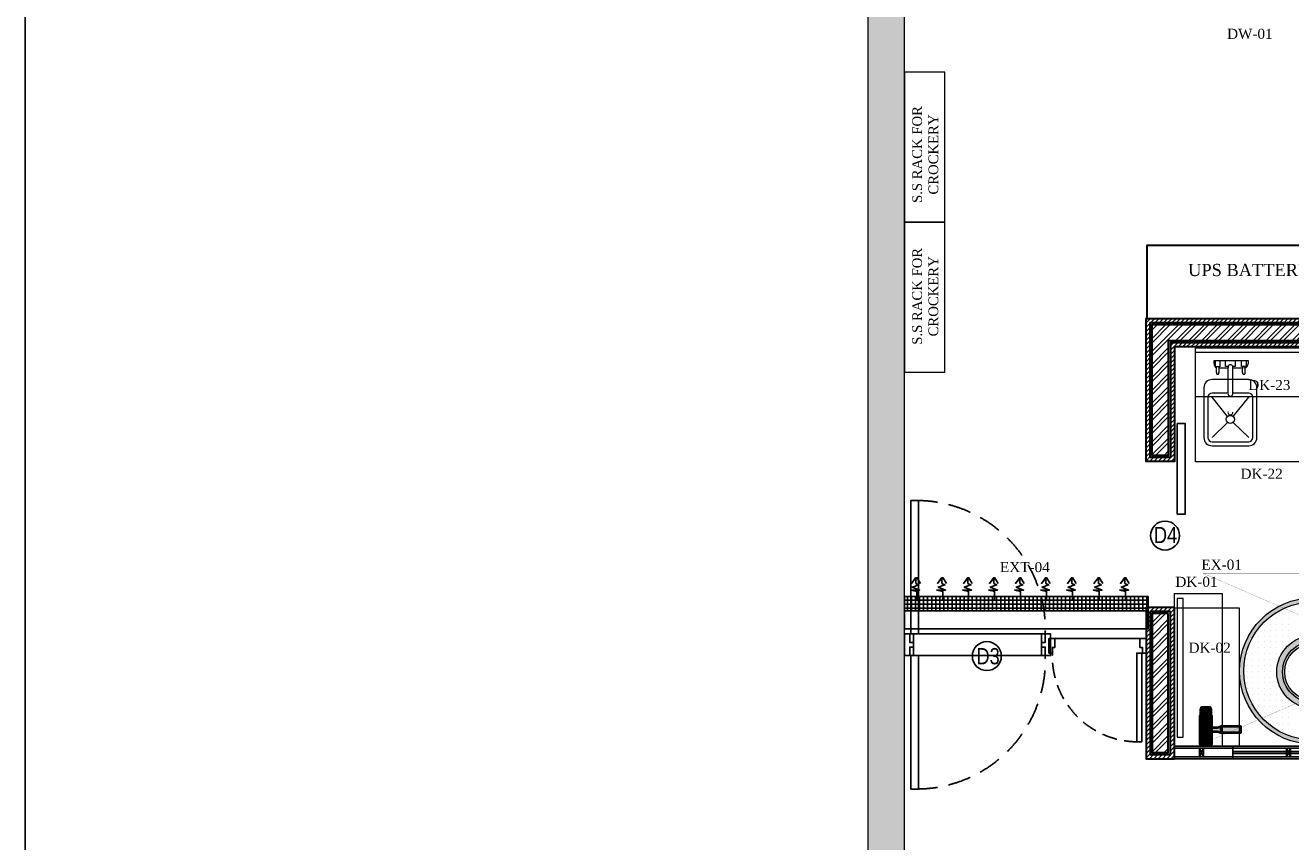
# Model space of a CAD drawing. Extents: x 3940905 to 4145695, y 925352 to 1109797.
# Tile 425 of 656: x 3999191 to 4006987, y 1094122 to 1099149. Entities that reach past the tile are written whole.
import ezdxf

# ---------------------------------------------------------------- set-up
doc = ezdxf.new("R2010")
doc.units = 0
doc.header["$LTSCALE"] = 750
doc.header["$MEASUREMENT"] = 0
doc.linetypes.add('DASHED', pattern=[0.75, 0.5, -0.25])
doc.linetypes.add('DASHED2', pattern=[0.375, 0.25, -0.125])
doc.layers.get('0').update_dxf_attribs({"linetype": 'CONTINUOUS', "lineweight": 0})
for name, color, linetype in [('AR-FURNITURE', 34, 'CONTINUOUS'), ('CKD-Hood', 1, 'CONTINUOUS'), ('DOOR', 44, 'CONTINUOUS'), ('EQUIPMENT', 6, 'CONTINUOUS'), ('GLASS', 5, 'CONTINUOUS'), ('PARTITION', 16, 'CONTINUOUS'), ('PDF_A - TEXT', 7, 'CONTINUOUS'), ('S-Hatch_8', 7, 'CONTINUOUS'), ('TEXT', 7, 'CONTINUOUS')]:
    doc.layers.add(name, color=color, linetype=linetype)
for name, color, linetype, lineweight in [('CIVIL WALLS', 7, 'CONTINUOUS', 30), ('CKD Dimensions', 7, 'CONTINUOUS', 0), ('CKD Equipments', 252, 'CONTINUOUS', 0), ('CKD-GAS', 1, 'CONTINUOUS', 40), ('FURN', 15, 'CONTINUOUS', 5), ('HATCH', 7, 'CONTINUOUS', 0), ('wall', 7, 'CONTINUOUS', 25)]:
    doc.layers.add(name, color=color, linetype=linetype, lineweight=lineweight)
doc.styles.add('ARA-30', font='arial.ttf', dxfattribs={"width": 0.8, "height": 150})
doc.styles.add('CKD_Dimension Text', font='BOOKOS.TTF')
doc.styles.add('TXT1', font='times.ttf')
pattern_1 = [(45, (28934.255, 54286.193), (-39.77475644, 39.77475644), []), (45, (28960.77, 54286.193), (-39.77475644, 39.77475644), [])]

# ---------------------------------------------------------------- blocks, each defined once
blk = doc.blocks.new('EDFDSCX')
blk.add_line((498130.4, -854141.4, 0), (498655.5, -854140.9, 0))
at = {"layer": 'DOOR', "elevation": 0}
for points in [[(498666.1, -853504), (498666.6, -854051.5), (498635.9, -854051.6), (498635.4, -853504)], [(498092.9, -854052.1), (498114.7, -854052.1), (498114.7, -854087.2), (498130.4, -854087.2), (498130.4, -854141.4), (498092.9, -854141.4)], [(498692.9, -854051.5), (498671, -854051.5), (498671.1, -854086.7), (498655.4, -854086.7), (498655.5, -854140.9), (498693, -854140.8)]]:
    blk.add_lwpolyline(points, close=True, dxfattribs=at)
at = {"layer": 'DOOR', "color": 8, "linetype": 'DASHED2', "ltscale": 0.5}
blk.add_arc((498643.6, -854033.2, 0), 529.3, 89.2264, 182.0402, dxfattribs=at)
blk = doc.blocks.new('G$C140E06CC')
at = {"layer": 'EQUIPMENT'}
h = blk.add_hatch(dxfattribs=at)
h.set_pattern_fill('NET', color=8, scale=200, angle=180, style=0)
h.set_pattern_definition([(180, (-3968324.673, -1023390.404), (-1e-14, -25), []), (270, (-3968324.673, -1023390.404), (25, -1e-14), [])])
h.paths.add_polyline_path([(0, 200), (1500.3, 200), (1500.3, 112.5), (0, 112.5)])
at = {"layer": 'EQUIPMENT', "color": 8}
for points in [[(75.3, 181.1), (75.3, 230.7), (39.1, 239.7), (93.3, 239.7), (48.1, 257.7), (88.8, 271.3), (70.7, 280.3), (70.7, 316.4), (43.6, 280.3), (75.3, 316.4), (97.8, 280.3)], [(235.3, 181.1), (235.3, 230.7), (199.1, 239.7), (253.3, 239.7), (208.1, 257.7), (248.8, 271.3), (230.7, 280.3), (230.7, 316.4), (203.6, 280.3), (235.3, 316.4), (257.8, 280.3)], [(395.3, 181.1), (395.3, 230.7), (359.1, 239.7), (413.3, 239.7), (368.1, 257.7), (408.8, 271.3), (390.7, 280.3), (390.7, 316.4), (363.6, 280.3), (395.3, 316.4), (417.8, 280.3)], [(555.3, 181.1), (555.3, 230.7), (519.1, 239.7), (573.3, 239.7), (528.1, 257.7), (568.8, 271.3), (550.7, 280.3), (550.7, 316.4), (523.6, 280.3), (555.3, 316.4), (577.8, 280.3)], [(715.3, 181.1), (715.3, 230.7), (679.1, 239.7), (733.3, 239.7), (688.1, 257.7), (728.8, 271.3), (710.7, 280.3), (710.7, 316.4), (683.6, 280.3), (715.3, 316.4), (737.8, 280.3)], [(875.3, 181.1), (875.3, 230.7), (839.1, 239.7), (893.3, 239.7), (848.1, 257.7), (888.8, 271.3), (870.7, 280.3), (870.7, 316.4), (843.6, 280.3), (875.3, 316.4), (897.8, 280.3)], [(1035.3, 181.1), (1035.3, 230.7), (999.1, 239.7), (1053.3, 239.7), (1008.1, 257.7), (1048.8, 271.3), (1030.7, 280.3), (1030.7, 316.4), (1003.6, 280.3), (1035.3, 316.4), (1057.8, 280.3)], [(1198.7, 181.1), (1198.7, 230.7), (1162.6, 239.7), (1216.8, 239.7), (1171.6, 257.7), (1212.3, 271.3), (1194.2, 280.3), (1194.2, 316.4), (1167.1, 280.3), (1198.7, 316.4), (1221.3, 280.3)], [(1362.2, 181.1), (1362.2, 230.7), (1326, 239.7), (1380.3, 239.7), (1335.1, 257.7), (1375.7, 271.3), (1357.7, 280.3), (1357.7, 316.4), (1330.6, 280.3), (1362.2, 316.4), (1384.8, 280.3)]]:
    blk.add_lwpolyline(points, dxfattribs=at)
at = {"layer": 'EQUIPMENT'}
for points in [[(0, 200), (1500.3, 200), (1500.3, 112.5), (0, 112.5)], [(0, 0), (0, 200), (1500.3, 200), (1500.3, 0)]]:
    blk.add_lwpolyline(points, close=True, dxfattribs=at)
blk = doc.blocks.new('G$C03FE16A0')
at = {"layer": 'CKD Equipments', "ltscale": 0.25}
blk.add_blockref('G$C140E06CC', (0, 0), dxfattribs=at)
blk = doc.blocks.new('fffffff')
at = {"layer": 'CKD-GAS'}
for color, points in [(1, [(62188, -25567), (62188, -25797), (62171, -25797), (62168, -25796), (62138, -25745), (62038, -25745), (61988, -25831), (61988, -25567)]), (1, [(61988, -25831), (61988, -26076), (62188, -26076), (62188, -25865), (62171, -25865), (62168, -25866), (62138, -25917), (62038, -25917)]), (40, [(62351, -25777), (62697, -25777), (62697, -25885), (62351, -25885)])]:
    blk.add_hatch(color=color, dxfattribs=at).paths.add_polyline_path(points)
at = {"layer": 'CKD-GAS', "true_color": 0xf2f2f2}
blk.add_hatch(color=7, dxfattribs=at).paths.add_polyline_path([(62038, -25745), (61988, -25831), (62038, -25917), (62138, -25917), (62188, -25831), (62138, -25745)])
at = {"layer": 'CKD-GAS', "true_color": 0xe3e3e3}
for points in [[(62282, -25865), (62351, -25885), (62351, -25777), (62282, -25797), (62168, -25797, 0.003284), (62167, -25796, -0.092405), (62129, -25777, 2.004689), (62129, -25885, -0.101103), (62171, -25865), (62188, -25865)], [(62007, -26076), (62169, -26076), (62169, -26212), (62007, -26212)]]:
    blk.add_hatch(color=254, dxfattribs=at).paths.add_polyline_path(points)
at = {"layer": 'CKD-GAS', "color": 0}
for points in [[(62188, -25797), (62188, -25567), (61988, -25567), (61988, -26076), (62188, -26076), (62188, -25865)], [(62188, -25567), (62188, -25797), (62171, -25797), (62168, -25796), (62138, -25745), (62038, -25745), (61988, -25831), (61988, -25567), (62188, -25567)], [(62168, -25796), (62138, -25745), (62038, -25745), (61988, -25831), (62038, -25917), (62138, -25917), (62168, -25866)], [(61988, -25831), (61988, -26076), (62188, -26076), (62188, -25865), (62171, -25865), (62168, -25866), (62138, -25917), (62038, -25917), (61988, -25831), (61988, -26076)], [(62171, -25797), (62282, -25797)], [(62282, -25797), (62351, -25777)], [(62171, -25865), (62282, -25865)], [(62282, -25865), (62351, -25885)]]:
    blk.add_lwpolyline(points, dxfattribs=at)
for points in [[(62038, -25745), (61988, -25831), (62038, -25917), (62138, -25917), (62188, -25831), (62138, -25745)], [(62351, -25777), (62697, -25777), (62697, -25885), (62351, -25885)], [(61995, -26089), (62180, -26089), (62180, -26098), (61995, -26098)], [(61995, -26111), (62180, -26111), (62180, -26120), (61995, -26120)], [(61995, -26133), (62180, -26133), (62180, -26141), (61995, -26141)], [(61995, -26157), (62180, -26157), (62180, -26166), (61995, -26166)], [(61995, -26179), (62180, -26179), (62180, -26187), (61995, -26187)], [(62007, -26076), (62169, -26076), (62169, -26212), (62007, -26212)]]:
    blk.add_lwpolyline(points, close=True, dxfattribs=at)
for centre, radius, start, end in [((62088, -25831), 86.4, 30, 330), ((62088, -25831), 67.6, 52.9373, 307.0627), ((62199, -25683), 117, 233.0047, 256.0482), ((62199, -25979), 117, 103.9518, 126.9953)]:
    blk.add_arc(centre, radius, start, end, dxfattribs=at)

msp = doc.modelspace()

# ---------------------------------------------------------------- hatches: boundary and pattern name
at = {"layer": 'CIVIL WALLS', "true_color": 0x136734}
h = msp.add_hatch(dxfattribs=at)
h.set_pattern_fill('AR-CONC', color=116, scale=3)
h.set_pattern_definition([(50, (28934.255, 54286.193), (21.51780548, -1.88256405), [2.25, -24.75]), (355, (28934.255, 54286.193), (-4.16254001, 22.56576401), [1.8, -19.8]), (100.45144446, (28936.048, 54286.036), (17.3552654, 20.68319973), [1.91220576, -21.03426336]), (46.1842, (28934.255, 54292.193), (32.01723992, -4.96557842), [3.375, -37.125]), (96.6356355, (28936.923, 54291.78), (28.03985837, 29.22355802), [2.86831026, -31.5514128]), (351.184164, (28934.255, 54292.193), (28.03985835, 29.223558), [2.7, -29.70000003]), (21, (28937.255, 54290.693), (17.90721156, -12.07856672), [2.25, -24.75]), (326, (28937.255, 54290.693), (7.29945996, 21.75450135), [1.8, -19.8]), (71.45144474, (28938.747, 54289.687), (25.2066713, 9.67593458), [1.9122057, -21.03426336]), (37.5, (28934.255, 54286.193), (0.36479566, 9.986815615), [0, -19.56, 0, -20.1, 0, -19.875]), (7.5, (28934.255, 54286.193), (7.892086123, 11.832351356), [0, -11.46, 0, -19.11, 0, -7.575]), (327.5, (28927.565, 54286.193), (16.014673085, -0.676646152), [0, -7.5, 0, -23.4, 0, -31.05]), (317.5, (28924.565, 54286.193), (17.49558508, 3.00314947), [0, -9.75, 0, -15.54, 0, -22.05])])
h.paths.add_polyline_path([(4009371.8, 1097319.3), (4009371.7, 1097207), (4006233.1, 1097207), (4006233.1, 1096501), (4006133.1, 1096501), (4006133.1, 1097307), (4008772.7, 1097307), (4008772.7, 1097319.5)])
h.paths.add_polyline_path([(4009371.7, 1097307), (4009371.7, 1097194.5), (4006245.6, 1097194.5), (4006245.6, 1096488.5), (4006120.6, 1096488.5), (4006120.6, 1097319.5), (4008892.8, 1097319.5), (4008892.7, 1097307)])
h.paths.add_polyline_path([(4006233.1, 1095527), (4006133.1, 1095527), (4006133.1, 1094670.8), (4006233.1, 1094670.8)], flags=16)
h.paths.add_polyline_path([(4006245.6, 1095539.5), (4006120.6, 1095539.5), (4006120.6, 1094658.3), (4006245.6, 1094658.3)])
at = {"layer": 'CKD Equipments', "ltscale": 0.25}
h = msp.add_hatch(color=42, dxfattribs=at)
h.dxf.hatch_style = 1
edge = h.paths.add_edge_path()
edge.add_arc((4007122.3, 1095173.2), 450, 0, 360)
edge = h.paths.add_edge_path(flags=16)
edge.add_arc((4007122.3, 1095173.2), 425, 0, 360)
at = {"layer": 'CKD Equipments', "true_color": 0xff0000}
h = msp.add_hatch(color=1, dxfattribs=at)
edge = h.paths.add_edge_path()
edge.add_arc((4007125.3, 1095167.5), 188.6, -270, 90, ccw=False)
edge = h.paths.add_edge_path()
edge.add_arc((4007125.3, 1095167.5), 175, -270, 90, ccw=False)
edge = h.paths.add_edge_path()
edge.add_arc((4007125.3, 1095167.5), 224, -270, 90, ccw=False)
edge = h.paths.add_edge_path()
edge.add_arc((4007125.3, 1095167.5), 175, -270, 90, ccw=False)
at = {"layer": 'CKD Equipments', "true_color": 0x636466}
h = msp.add_hatch(color=251, dxfattribs=at)
edge = h.paths.add_edge_path(flags=16)
edge.add_arc((4007125.3, 1095167.5), 175, -270, 90, ccw=False)
edge = h.paths.add_edge_path()
edge.add_arc((4007125.3, 1095167.5), 188.6, -270, 90, ccw=False)
at = {"layer": 'GLASS'}
h = msp.add_hatch(color=5, dxfattribs=at)
h.dxf.hatch_style = 1
h.paths.add_polyline_path([(4008772.7, 1094666.3), (4008772.7, 1094678.3), (4006630.2, 1094678.3), (4006630.2, 1094666.3)])
h.paths.add_polyline_path([(4008892.7, 1094678.3), (4008892.7, 1094666.3), (4008938.8, 1094666.3), (4008938.8, 1095108), (4009749.7, 1095108), (4009749.7, 1094666.3), (4011580.8, 1094666.3), (4011581.1, 1095146.5), (4012371.7, 1095146.5), (4012371.7, 1095158.5), (4011569.1, 1095158.5), (4011568.8, 1094678.3), (4009761.7, 1094678.3), (4009761.7, 1095120), (4008926.8, 1095120), (4008926.8, 1094678.3)])
at = {"layer": 'HATCH'}
h = msp.add_hatch(color=8, dxfattribs=at)
h.dxf.hatch_style = 1
h.paths.add_polyline_path([(4016977.7, 1102308.4), (4004382.7, 1102308.4), (4004382.7, 1088263.4), (4004252.7, 1088263.4), (4004252.7, 1074300.4), (4004415.7, 1074300.4), (4004415.7, 1067776.4), (4004872.7, 1067776.4), (4004872.7, 1072350.4), (4004872.7, 1074463.4), (4004482.7, 1074463.4), (4004482.7, 1088033.5), (4004607.7, 1088033.4), (4004607.7, 1102078.4), (4016977.7, 1102078.4)])
at = {"layer": 'S-Hatch_8'}
h = msp.add_hatch(dxfattribs=at)
h.set_pattern_fill('ANSI31', color=6, scale=150)
h.set_pattern_definition([(45, (28934.255, 54286.193), (-13.25825215, 13.25825215), [])])
h.paths.add_polyline_path([(4006245.6, 1095539.5), (4006120.6, 1095539.5), (4006120.6, 1094658.3), (4006245.6, 1094658.3)], flags=16)
h.paths.add_polyline_path([(4006270.6, 1095564.5), (4006095.6, 1095564.5), (4006095.6, 1094633.3), (4006270.6, 1094633.3)])
h.paths.add_polyline_path([(4009371.7, 1097319.5), (4009371.7, 1097194.5), (4006245.6, 1097194.5), (4006245.6, 1096488.5), (4006120.6, 1096488.5), (4006120.6, 1097319.5)], flags=16)
h.paths.add_polyline_path([(4012671.6, 1096589), (4014322.9, 1096589), (4014322.9, 1096464), (4012671.6, 1096464)], flags=17)
h.paths.add_polyline_path([(4012671.6, 1096614), (4014347.9, 1096614), (4014347.9, 1096439), (4012671.6, 1096439)])
h.paths.add_polyline_path([(4014197.9, 1095258.7), (4014197.9, 1095689), (4014322.9, 1095689), (4014322.9, 1095258.7), (4015347.9, 1095258.7), (4015347.9, 1095133.6), (4012971.7, 1095133.6), (4012971.7, 1095258.7)], flags=16)
h.paths.add_polyline_path([(4014172.9, 1095283.6), (4014172.9, 1095689), (4014347.9, 1095689), (4014347.9, 1095283.6), (4015372.9, 1095283.6), (4015372.9, 1095108.6), (4012971.7, 1095108.6), (4012971.7, 1095283.6)])
h.paths.add_polyline_path([(4018162.6, 1095744.1), (4018161, 1098019.7), (4018050.1, 1098019.4), (4018050.1, 1096994.4), (4016722.9, 1096994.4), (4016722.9, 1098078.4), (4016597.9, 1098078.4), (4016597.9, 1094831.4), (4016722.9, 1094831.4), (4016722.9, 1096869.4), (4018050.1, 1096869.4), (4018050.1, 1095868.9), (4017522.9, 1095868.9), (4017522.9, 1095743.9)], flags=17)
h.paths.add_polyline_path([(4018161, 1098044.4), (4018025.1, 1098044.4), (4018025.1, 1097019.4), (4016747.9, 1097019.4), (4016747.9, 1098103.4), (4016572.9, 1098103.4), (4016572.9, 1094806.4), (4016747.9, 1094806.4), (4016747.9, 1096844.4), (4018025.1, 1096844.4), (4018025.1, 1095893.9), (4017497.9, 1095893.9), (4017497.9, 1095718.9), (4018162.6, 1095719.4)])
h.paths.add_polyline_path([(4016722.9, 1099092.3), (4017089.5, 1099092.3), (4017089.5, 1099217.3), (4016599.4, 1099217.3), (4016599.4, 1098878.4), (4016722.9, 1098878.4)], flags=16)
h.paths.add_polyline_path([(4016747.9, 1099067.3), (4017089.5, 1099067.3), (4017089.5, 1099242.3), (4016572.9, 1099242.3), (4016572.9, 1098853.4), (4016747.9, 1098853.4)])
h.paths.add_polyline_path([(4014717.4, 1099092.3), (4014717.4, 1102053.4), (4014842.4, 1102053.4), (4014842.4, 1099217.3), (4015647, 1099217.3), (4015647, 1099092.3)], flags=16)
h.paths.add_polyline_path([(4014692.4, 1099067.3), (4014692.4, 1102078.4), (4014867.4, 1102078.4), (4014867.4, 1099242.3), (4015672, 1099242.3), (4015672, 1099067.3)])
h.paths.add_polyline_path([(4008892.7, 1097344.5), (4008892.7, 1097319.5), (4008772.7, 1097319.5), (4008772.7, 1097344.5), (4006095.6, 1097344.5), (4006095.6, 1096463.5), (4006270.6, 1096463.5), (4006270.6, 1097169.5), (4009371.7, 1097168.9), (4009371.7, 1097344.5)])
at = {"layer": 'S-Hatch_8', "true_color": 0x636466}
h = msp.add_hatch(dxfattribs=at)
h.set_pattern_fill('ANSI32', color=251, scale=150)
h.set_pattern_definition(pattern_1)
h.paths.add_polyline_path([(4009371.7, 1097306.9), (4009371.7, 1097207), (4006233.1, 1097207), (4006233.1, 1096501), (4006133.1, 1096501), (4006133.1, 1097307), (4008772.7, 1097307), (4008772.7, 1097259), (4008892.7, 1097259), (4008892.7, 1097306.9)])
h = msp.add_hatch(dxfattribs=at)
h.set_pattern_fill('ANSI32', color=251, scale=150)
h.set_pattern_definition(pattern_1)
h.paths.add_polyline_path([(4006233.1, 1095527), (4006133.1, 1095527), (4006133.1, 1094670.8), (4006233.1, 1094670.8)])

# ---------------------------------------------------------------- linework, layer by layer
at = {"layer": 'AR-FURNITURE'}
msp.add_lwpolyline([(3999191.1, 1104321.5), (4021777.6, 1104321.5), (4021777.6, 1065349.8), (3999191.1, 1065349.8)], close=True, dxfattribs=at)
at = {"layer": 'CIVIL WALLS', "color": 6}
msp.add_lwpolyline([(4008892.7, 1097344.5), (4009042.7, 1097344.5), (4009371.7, 1097344.5), (4009371.7, 1097168.9), (4006270.6, 1097169.5), (4006270.6, 1096463.5), (4006095.6, 1096463.5), (4006095.6, 1097344.5), (4008772.7, 1097344.5)], dxfattribs=at)
at = {"layer": 'CIVIL WALLS', "color": 116, "true_color": 0x136734}
msp.add_lwpolyline([(4008892.7, 1097319.5), (4009042.7, 1097319.5), (4009371.7, 1097319.5), (4009371.7, 1097194.5), (4006245.6, 1097194.5), (4006245.6, 1096488.5), (4006120.6, 1096488.5), (4006120.6, 1097319.5), (4008772.7, 1097319.5)], dxfattribs=at)
at = {"layer": 'CIVIL WALLS'}
for points in [[(4009371.7, 1097306.9), (4009371.7, 1097207), (4006233.1, 1097207), (4006233.1, 1096501), (4006133.1, 1096501), (4006133.1, 1097307), (4008772.7, 1097307), (4008772.7, 1097259), (4008892.7, 1097259), (4008892.7, 1097306.9)], [(4006233.1, 1095527), (4006133.1, 1095527), (4006133.1, 1094670.8), (4006233.1, 1094670.8)]]:
    msp.add_lwpolyline(points, close=True, dxfattribs=at)
at = {"layer": 'CIVIL WALLS', "color": 6}
msp.add_lwpolyline([(4006270.6, 1095564.5), (4006095.6, 1095564.5), (4006095.6, 1094633.3), (4006270.6, 1094633.3)], close=True, dxfattribs=at)
at = {"layer": 'CIVIL WALLS', "color": 116, "true_color": 0x136734}
msp.add_lwpolyline([(4006245.6, 1095539.5), (4006120.6, 1095539.5), (4006120.6, 1094658.3), (4006245.6, 1094658.3)], close=True, dxfattribs=at)
at = {"layer": 'CKD Equipments', "color": 52}
for p, q in [((4004607.5, 1098860.2), (4004607.5, 1097937)), ((4004855.5, 1098860.2), (4004607.5, 1098860.2)), ((4004855.5, 1097937), (4004855.5, 1098860.2)), ((4004607.5, 1097937), (4004855.5, 1097937)), ((4004607.5, 1097937), (4004607.5, 1097013.9)), ((4004855.5, 1097937), (4004607.5, 1097937)), ((4004855.5, 1097013.9), (4004855.5, 1097937)), ((4004607.5, 1097013.9), (4004855.5, 1097013.9))]:
    msp.add_line(p, q, dxfattribs=at)
at = {"layer": 'CKD Equipments', "lineweight": 5}
for p, q in [((4006400.5, 1096462.2), (4006400.5, 1097162.2)), ((4006400.5, 1097137.2), (4007172.5, 1097137.2)), ((4007172.5, 1096462.2), (4006400.5, 1096462.2))]:
    msp.add_line(p, q, dxfattribs=at)
at = {"layer": 'CKD Equipments', "ltscale": 2}
msp.add_line((4007172.5, 1097162.2), (4006400.5, 1097162.2), dxfattribs=at)
at = {"layer": 'CKD Equipments', "color": 6}
for p, q in [((4006514.7, 1097064, 205), (4006514.7, 1097085.3, 205)), ((4006514.7, 1097085.3, 205), (4006724.4, 1097085.3, 205)), ((4006514.7, 1097064, 205), (4006514.7, 1097085.3, 205)), ((4006514.7, 1097085.3, 205), (4006724.4, 1097085.3, 205)), ((4006514.7, 1097064, 205), (4006514.7, 1097085.3, 205)), ((4006514.7, 1097085.3, 205), (4006724.4, 1097085.3, 205)), ((4006514.7, 1097064, 205), (4006514.7, 1097085.3, 205)), ((4006514.7, 1097085.3, 205), (4006724.4, 1097085.3, 205)), ((4006524.1, 1097046.8, 205), (4006524.1, 1097084.5, 205)), ((4006524.1, 1097084.5, 205), (4006550.9, 1097084.5, 205)), ((4006524.1, 1097046.8, 205), (4006524.1, 1097084.5, 205)), ((4006524.1, 1097084.5, 205), (4006550.9, 1097084.5, 205)), ((4006524.1, 1097046.8, 205), (4006524.1, 1097084.5, 205)), ((4006524.1, 1097084.5, 205), (4006550.9, 1097084.5, 205)), ((4006524.1, 1097046.8, 205), (4006524.1, 1097084.5, 205)), ((4006524.1, 1097084.5, 205), (4006550.9, 1097084.5, 205)), ((4006550.9, 1097046.8, 205), (4006524.1, 1097046.8, 205)), ((4006550.9, 1097046.8, 205), (4006524.1, 1097046.8, 205)), ((4006550.9, 1097046.8, 205), (4006524.1, 1097046.8, 205)), ((4006550.9, 1097046.8, 205), (4006524.1, 1097046.8, 205)), ((4006529.3, 1097010.7, 205), (4006529.3, 1097046.8, 205)), ((4006529.3, 1097010.7, 205), (4006529.3, 1097046.8, 205)), ((4006529.3, 1097010.7, 205), (4006529.3, 1097046.8, 205)), ((4006529.3, 1097010.7, 205), (4006529.3, 1097046.8, 205)), ((4006544.8, 1097046.8, 205), (4006544.8, 1097010.7, 205)), ((4006544.8, 1097046.8, 205), (4006544.8, 1097010.7, 205)), ((4006544.8, 1097046.8, 205), (4006544.8, 1097010.7, 205)), ((4006544.8, 1097046.8, 205), (4006544.8, 1097010.7, 205)), ((4006600.7, 1097039, 205), (4006544.8, 1097039, 205)), ((4006600.7, 1097039, 205), (4006544.8, 1097039, 205)), ((4006600.7, 1097039, 205), (4006544.8, 1097039, 205)), ((4006600.7, 1097039, 205), (4006544.8, 1097039, 205)), ((4006550.9, 1097084.5, 205), (4006550.9, 1097046.8, 205)), ((4006550.9, 1097084.5, 205), (4006550.9, 1097046.8, 205)), ((4006550.9, 1097084.5, 205), (4006550.9, 1097046.8, 205)), ((4006550.9, 1097084.5, 205), (4006550.9, 1097046.8, 205)), ((4006584.5, 1097049.2, 205), (4006584.5, 1097085.3, 205)), ((4006584.5, 1097085.3, 205), (4006645.1, 1097085.3, 205)), ((4006584.5, 1097049.2, 205), (4006584.5, 1097085.3, 205)), ((4006584.5, 1097085.3, 205), (4006645.1, 1097085.3, 205)), ((4006584.5, 1097049.2, 205), (4006584.5, 1097085.3, 205)), ((4006584.5, 1097085.3, 205), (4006645.1, 1097085.3, 205)), ((4006584.5, 1097049.2, 205), (4006584.5, 1097085.3, 205)), ((4006584.5, 1097085.3, 205), (4006645.1, 1097085.3, 205)), ((4006601.6, 1097049.2, 205), (4006584.5, 1097049.2, 205)), ((4006601.6, 1097049.2, 205), (4006584.5, 1097049.2, 205)), ((4006601.6, 1097049.2, 205), (4006584.5, 1097049.2, 205)), ((4006601.6, 1097049.2, 205), (4006584.5, 1097049.2, 205)), ((4006600.7, 1097042.4, 205), (4006600.7, 1096884.1, 205)), ((4006600.7, 1097042.4, 205), (4006600.7, 1096884.1, 205)), ((4006600.7, 1097042.4, 205), (4006600.7, 1096884.1, 205)), ((4006600.7, 1097042.4, 205), (4006600.7, 1096884.1, 205)), ((4006645.1, 1097049.2, 205), (4006629.7, 1097049.2, 205)), ((4006645.1, 1097049.2, 205), (4006629.7, 1097049.2, 205)), ((4006645.1, 1097049.2, 205), (4006629.7, 1097049.2, 205)), ((4006645.1, 1097049.2, 205), (4006629.7, 1097049.2, 205)), ((4006630.3, 1096882.7, 205), (4006630.3, 1097042, 205)), ((4006630.3, 1096882.7, 205), (4006630.3, 1097042, 205)), ((4006630.3, 1096882.7, 205), (4006630.3, 1097042, 205)), ((4006630.3, 1096882.7, 205), (4006630.3, 1097042, 205)), ((4006690.3, 1097039, 205), (4006630.3, 1097039, 205)), ((4006690.3, 1097039, 205), (4006630.3, 1097039, 205)), ((4006690.3, 1097039, 205), (4006630.3, 1097039, 205)), ((4006690.3, 1097039, 205), (4006630.3, 1097039, 205)), ((4006645.1, 1097085.3, 205), (4006645.1, 1097049.2, 205)), ((4006645.1, 1097085.3, 205), (4006645.1, 1097049.2, 205)), ((4006645.1, 1097085.3, 205), (4006645.1, 1097049.2, 205)), ((4006645.1, 1097085.3, 205), (4006645.1, 1097049.2, 205)), ((4006683.5, 1097049.2, 205), (4006683.5, 1097084.5, 205)), ((4006683.5, 1097084.5, 205), (4006711.8, 1097084.5, 205)), ((4006683.5, 1097049.2, 205), (4006683.5, 1097084.5, 205)), ((4006683.5, 1097084.5, 205), (4006711.8, 1097084.5, 205)), ((4006683.5, 1097049.2, 205), (4006683.5, 1097084.5, 205)), ((4006683.5, 1097084.5, 205), (4006711.8, 1097084.5, 205)), ((4006683.5, 1097049.2, 205), (4006683.5, 1097084.5, 205)), ((4006683.5, 1097084.5, 205), (4006711.8, 1097084.5, 205)), ((4006711.8, 1097049.2, 205), (4006683.5, 1097049.2, 205)), ((4006711.8, 1097049.2, 205), (4006683.5, 1097049.2, 205)), ((4006711.8, 1097049.2, 205), (4006683.5, 1097049.2, 205)), ((4006711.8, 1097049.2, 205), (4006683.5, 1097049.2, 205)), ((4006690.3, 1097010.7, 205), (4006690.3, 1097049.2, 205)), ((4006690.3, 1097010.7, 205), (4006690.3, 1097049.2, 205)), ((4006690.3, 1097010.7, 205), (4006690.3, 1097049.2, 205)), ((4006690.3, 1097010.7, 205), (4006690.3, 1097049.2, 205)), ((4006705.8, 1097039.8, 205), (4006690.3, 1097039, 205)), ((4006705.8, 1097010.7, 205), (4006705.8, 1097049.2, 205)), ((4006711.8, 1097084.5, 205), (4006711.8, 1097049.2, 205)), ((4006711.8, 1097084.5, 205), (4006711.8, 1097049.2, 205)), ((4006711.8, 1097084.5, 205), (4006711.8, 1097049.2, 205)), ((4006711.8, 1097084.5, 205), (4006711.8, 1097049.2, 205)), ((4006724.4, 1097085.3, 205), (4006724.4, 1097064, 205)), ((4006724.4, 1097085.3, 205), (4006724.4, 1097064, 205)), ((4006724.4, 1097085.3, 205), (4006724.4, 1097064, 205)), ((4006724.4, 1097085.3, 205), (4006724.4, 1097064, 205))]:
    msp.add_line(p, q, dxfattribs=at)
at = {"layer": 'CKD Equipments', "color": 4}
for p, q in [((4006728.4, 1096968, 205), (4006502.4, 1096968, 205)), ((4006728.4, 1096968, 205), (4006502.4, 1096968, 205)), ((4006728.4, 1096968, 205), (4006502.4, 1096968, 205)), ((4006728.4, 1096968, 205), (4006502.4, 1096968, 205)), ((4006452.4, 1096918, 205), (4006452.4, 1096610.4, 205)), ((4006452.4, 1096918, 205), (4006452.4, 1096610.4, 205)), ((4006452.4, 1096918, 205), (4006452.4, 1096610.4, 205)), ((4006452.4, 1096918, 205), (4006452.4, 1096610.4, 205)), ((4006600.7, 1096885, 205), (4006502.4, 1096885, 205)), ((4006600.7, 1096885, 205), (4006502.4, 1096885, 205)), ((4006600.7, 1096885, 205), (4006502.4, 1096885, 205)), ((4006600.7, 1096885, 205), (4006502.4, 1096885, 205)), ((4006728.4, 1096885, 205), (4006630.3, 1096885, 205)), ((4006728.4, 1096885, 205), (4006630.3, 1096885, 205)), ((4006728.4, 1096885, 205), (4006630.3, 1096885, 205)), ((4006728.4, 1096885, 205), (4006630.3, 1096885, 205)), ((4006778.4, 1096610.4, 205), (4006778.4, 1096918, 205)), ((4006778.4, 1096610.4, 205), (4006778.4, 1096918, 205)), ((4006778.4, 1096610.4, 205), (4006778.4, 1096918, 205)), ((4006778.4, 1096610.4, 205), (4006778.4, 1096918, 205)), ((4006477.4, 1096860, 205), (4006477.4, 1096610.4, 205)), ((4006477.4, 1096860, 205), (4006477.4, 1096610.4, 205)), ((4006477.4, 1096860, 205), (4006477.4, 1096610.4, 205)), ((4006477.4, 1096860, 205), (4006477.4, 1096610.4, 205)), ((4006598.6, 1096741.2, 205), (4006502.4, 1096860, 205)), ((4006598.6, 1096741.2, 205), (4006502.4, 1096860, 205)), ((4006598.6, 1096741.2, 205), (4006502.4, 1096860, 205)), ((4006598.6, 1096741.2, 205), (4006502.4, 1096860, 205)), ((4006632.2, 1096741.2, 205), (4006728.4, 1096860, 205)), ((4006632.2, 1096741.2, 205), (4006728.4, 1096860, 205)), ((4006632.2, 1096741.2, 205), (4006728.4, 1096860, 205)), ((4006632.2, 1096741.2, 205), (4006728.4, 1096860, 205)), ((4006753.4, 1096610.4, 205), (4006753.4, 1096860, 205)), ((4006753.4, 1096610.4, 205), (4006753.4, 1096860, 205)), ((4006753.4, 1096610.4, 205), (4006753.4, 1096860, 205)), ((4006753.4, 1096610.4, 205), (4006753.4, 1096860, 205)), ((4006502.4, 1096610.4, 205), (4006598.6, 1096704.2, 205)), ((4006502.4, 1096610.4, 205), (4006598.6, 1096704.2, 205)), ((4006502.4, 1096610.4, 205), (4006598.6, 1096704.2, 205)), ((4006502.4, 1096610.4, 205), (4006598.6, 1096704.2, 205)), ((4006728.4, 1096610.4, 205), (4006632.2, 1096704.2, 205)), ((4006728.4, 1096610.4, 205), (4006632.2, 1096704.2, 205)), ((4006728.4, 1096610.4, 205), (4006632.2, 1096704.2, 205)), ((4006728.4, 1096610.4, 205), (4006632.2, 1096704.2, 205)), ((4006502.4, 1096585.4, 205), (4006728.4, 1096585.4, 205)), ((4006502.4, 1096585.4, 205), (4006728.4, 1096585.4, 205)), ((4006502.4, 1096585.4, 205), (4006728.4, 1096585.4, 205)), ((4006502.4, 1096585.4, 205), (4006728.4, 1096585.4, 205)), ((4006502.4, 1096560.4, 205), (4006728.4, 1096560.4, 205)), ((4006502.4, 1096560.4, 205), (4006728.4, 1096560.4, 205)), ((4006502.4, 1096560.4, 205), (4006728.4, 1096560.4, 205)), ((4006502.4, 1096560.4, 205), (4006728.4, 1096560.4, 205))]:
    msp.add_line(p, q, dxfattribs=at)
at = {"layer": 'CKD Equipments'}
for p, q in [((4007172.7, 1096862.2, -4.3), (4006400.8, 1096862.2, -127)), ((4006270.6, 1095561.2), (4006270.6, 1094711.2)), ((4006670.6, 1095561.2), (4006270.6, 1095561.2)), ((4006670.6, 1094711.2), (4006670.6, 1095561.2)), ((4006270.6, 1094711.2), (4006670.6, 1094711.2))]:
    msp.add_line(p, q, dxfattribs=at)
at = {"layer": 'CKD Equipments', "color": 74}
for p, q in [((4006272.1, 1094711.2), (4006272.1, 1095650.5)), ((4006272.1, 1095650.5), (4006564.6, 1095650.5)), ((4006564.6, 1095650.5), (4006564.6, 1094711.2)), ((4006286.8, 1095620), (4006286.8, 1094766.7)), ((4006324, 1095620), (4006286.8, 1095620)), ((4006324, 1094766.7), (4006324, 1095620)), ((4006286.8, 1094766.7), (4006324, 1094766.7)), ((4006564.6, 1094711.2), (4006272.1, 1094711.2))]:
    msp.add_line(p, q, dxfattribs=at)
at = {"layer": 'CKD Equipments', "color": 7, "linetype": 'Continuous'}
for p, q in [((4006970.7, 1095568.3), (4006970.7, 1095568.3)), ((4006862.7, 1095496.3), (4006862.7, 1095496.3)), ((4006898.7, 1095532.3), (4006898.7, 1095532.3)), ((4006898.7, 1095496.3), (4006898.7, 1095496.3)), ((4006934.7, 1095532.3), (4006934.7, 1095532.3)), ((4006934.7, 1095496.3), (4006934.7, 1095496.3)), ((4006970.7, 1095532.3), (4006970.7, 1095532.3)), ((4006970.7, 1095496.3), (4006970.7, 1095496.3)), ((4006790.7, 1095424.3), (4006790.7, 1095424.3)), ((4006790.7, 1095388.3), (4006790.7, 1095388.3)), ((4006826.7, 1095460.3), (4006826.7, 1095460.3)), ((4006826.7, 1095424.3), (4006826.7, 1095424.3)), ((4006826.7, 1095388.3), (4006826.7, 1095388.3)), ((4006862.7, 1095460.3), (4006862.7, 1095460.3)), ((4006862.7, 1095424.3), (4006862.7, 1095424.3)), ((4006862.7, 1095388.3), (4006862.7, 1095388.3)), ((4006898.7, 1095460.3), (4006898.7, 1095460.3)), ((4006898.7, 1095424.3), (4006898.7, 1095424.3)), ((4006898.7, 1095388.3), (4006898.7, 1095388.3)), ((4006934.7, 1095460.3), (4006934.7, 1095460.3)), ((4006934.7, 1095424.3), (4006934.7, 1095424.3)), ((4006934.7, 1095388.3), (4006934.7, 1095388.3)), ((4006970.7, 1095460.3), (4006970.7, 1095460.3)), ((4006970.7, 1095424.3), (4006970.7, 1095424.3)), ((4006970.7, 1095388.3), (4006970.7, 1095388.3)), ((4006754.7, 1095352.3), (4006754.7, 1095352.3)), ((4006754.7, 1095316.3), (4006754.7, 1095316.3)), ((4006790.7, 1095352.3), (4006790.7, 1095352.3)), ((4006790.7, 1095316.3), (4006790.7, 1095316.3)), ((4006826.7, 1095352.3), (4006826.7, 1095352.3)), ((4006826.7, 1095316.3), (4006826.7, 1095316.3)), ((4006862.7, 1095352.3), (4006862.7, 1095352.3)), ((4006862.7, 1095316.3), (4006862.7, 1095316.3)), ((4006898.7, 1095352.3), (4006898.7, 1095352.3)), ((4006898.7, 1095316.3), (4006898.7, 1095316.3)), ((4006934.7, 1095352.3), (4006934.7, 1095352.3)), ((4006934.7, 1095316.3), (4006934.7, 1095316.3)), ((4006970.7, 1095352.3), (4006970.7, 1095352.3)), ((4006970.7, 1095316.3), (4006970.7, 1095316.3)), ((4006718.7, 1095280.3), (4006718.7, 1095280.3)), ((4006718.7, 1095244.3), (4006718.7, 1095244.3)), ((4006754.7, 1095280.3), (4006754.7, 1095280.3)), ((4006754.7, 1095244.3), (4006754.7, 1095244.3)), ((4006790.7, 1095280.3), (4006790.7, 1095280.3)), ((4006790.7, 1095244.3), (4006790.7, 1095244.3)), ((4006826.7, 1095280.3), (4006826.7, 1095280.3)), ((4006826.7, 1095244.3), (4006826.7, 1095244.3)), ((4006862.7, 1095280.3), (4006862.7, 1095280.3)), ((4006862.7, 1095244.3), (4006862.7, 1095244.3)), ((4006898.7, 1095280.3), (4006898.7, 1095280.3)), ((4006898.7, 1095244.3), (4006898.7, 1095244.3)), ((4006934.7, 1095280.3), (4006934.7, 1095280.3)), ((4006934.7, 1095244.3), (4006934.7, 1095244.3)), ((4006970.7, 1095280.3), (4006970.7, 1095280.3)), ((4006970.7, 1095244.3), (4006970.7, 1095244.3)), ((4006718.7, 1095208.3), (4006718.7, 1095208.3)), ((4006718.7, 1095172.3), (4006718.7, 1095172.3)), ((4006754.7, 1095208.3), (4006754.7, 1095208.3)), ((4006754.7, 1095172.3), (4006754.7, 1095172.3)), ((4006790.7, 1095208.3), (4006790.7, 1095208.3)), ((4006790.7, 1095172.3), (4006790.7, 1095172.3)), ((4006826.7, 1095208.3), (4006826.7, 1095208.3)), ((4006826.7, 1095172.3), (4006826.7, 1095172.3)), ((4006862.7, 1095208.3), (4006862.7, 1095208.3)), ((4006862.7, 1095172.3), (4006862.7, 1095172.3)), ((4006898.7, 1095208.3), (4006898.7, 1095208.3)), ((4006898.7, 1095172.3), (4006898.7, 1095172.3)), ((4006934.7, 1095208.3), (4006934.7, 1095208.3)), ((4006934.7, 1095172.3), (4006934.7, 1095172.3)), ((4006970.7, 1095208.3), (4006970.7, 1095208.3)), ((4006970.7, 1095172.3), (4006970.7, 1095172.3)), ((4006718.7, 1095136.3), (4006718.7, 1095136.3)), ((4006718.7, 1095100.3), (4006718.7, 1095100.3)), ((4006754.7, 1095136.3), (4006754.7, 1095136.3)), ((4006754.7, 1095100.3), (4006754.7, 1095100.3)), ((4006790.7, 1095136.3), (4006790.7, 1095136.3)), ((4006790.7, 1095100.3), (4006790.7, 1095100.3)), ((4006826.7, 1095136.3), (4006826.7, 1095136.3)), ((4006826.7, 1095100.3), (4006826.7, 1095100.3)), ((4006862.7, 1095136.3), (4006862.7, 1095136.3)), ((4006862.7, 1095100.3), (4006862.7, 1095100.3)), ((4006898.7, 1095136.3), (4006898.7, 1095136.3)), ((4006898.7, 1095100.3), (4006898.7, 1095100.3)), ((4006934.7, 1095136.3), (4006934.7, 1095136.3)), ((4006934.7, 1095100.3), (4006934.7, 1095100.3)), ((4006970.7, 1095136.3), (4006970.7, 1095136.3)), ((4006970.7, 1095100.3), (4006970.7, 1095100.3)), ((4006718.7, 1095064.3), (4006718.7, 1095064.3)), ((4006754.7, 1095064.3), (4006754.7, 1095064.3)), ((4006754.7, 1095028.3), (4006754.7, 1095028.3)), ((4006790.7, 1095064.3), (4006790.7, 1095064.3)), ((4006790.7, 1095028.3), (4006790.7, 1095028.3)), ((4006826.7, 1095064.3), (4006826.7, 1095064.3)), ((4006826.7, 1095028.3), (4006826.7, 1095028.3)), ((4006862.7, 1095064.3), (4006862.7, 1095064.3)), ((4006862.7, 1095028.3), (4006862.7, 1095028.3)), ((4006898.7, 1095064.3), (4006898.7, 1095064.3)), ((4006898.7, 1095028.3), (4006898.7, 1095028.3)), ((4006934.7, 1095064.3), (4006934.7, 1095064.3)), ((4006934.7, 1095028.3), (4006934.7, 1095028.3)), ((4006970.7, 1095064.3), (4006970.7, 1095064.3)), ((4006970.7, 1095028.3), (4006970.7, 1095028.3)), ((4006754.7, 1094992.3), (4006754.7, 1094992.3)), ((4006790.7, 1094992.3), (4006790.7, 1094992.3)), ((4006790.7, 1094956.3), (4006790.7, 1094956.3)), ((4006790.7, 1094920.3), (4006790.7, 1094920.3)), ((4006826.7, 1094992.3), (4006826.7, 1094992.3)), ((4006826.7, 1094956.3), (4006826.7, 1094956.3)), ((4006826.7, 1094920.3), (4006826.7, 1094920.3)), ((4006862.7, 1094992.3), (4006862.7, 1094992.3)), ((4006862.7, 1094956.3), (4006862.7, 1094956.3)), ((4006862.7, 1094920.3), (4006862.7, 1094920.3)), ((4006898.7, 1094992.3), (4006898.7, 1094992.3)), ((4006898.7, 1094956.3), (4006898.7, 1094956.3)), ((4006898.7, 1094920.3), (4006898.7, 1094920.3)), ((4006934.7, 1094992.3), (4006934.7, 1094992.3)), ((4006934.7, 1094956.3), (4006934.7, 1094956.3)), ((4006934.7, 1094920.3), (4006934.7, 1094920.3)), ((4006970.7, 1094992.3), (4006970.7, 1094992.3)), ((4006970.7, 1094956.3), (4006970.7, 1094956.3)), ((4006970.7, 1094920.3), (4006970.7, 1094920.3)), ((4006826.7, 1094884.3), (4006826.7, 1094884.3)), ((4006862.7, 1094884.3), (4006862.7, 1094884.3)), ((4006862.7, 1094848.3), (4006862.7, 1094848.3)), ((4006898.7, 1094884.3), (4006898.7, 1094884.3)), ((4006898.7, 1094848.3), (4006898.7, 1094848.3)), ((4006934.7, 1094884.3), (4006934.7, 1094884.3)), ((4006934.7, 1094848.3), (4006934.7, 1094848.3)), ((4006970.7, 1094884.3), (4006970.7, 1094884.3)), ((4006970.7, 1094848.3), (4006970.7, 1094848.3)), ((4006898.7, 1094812.3), (4006898.7, 1094812.3)), ((4006934.7, 1094812.3), (4006934.7, 1094812.3)), ((4006970.7, 1094812.3), (4006970.7, 1094812.3)), ((4006970.7, 1094776.3), (4006970.7, 1094776.3))]:
    msp.add_line(p, q, dxfattribs=at)
at = {"layer": 'CKD Equipments', "color": 4}
msp.add_circle((4006615.4, 1096722.7, 205), 25, dxfattribs=at)
msp.add_circle((4006615.4, 1096722.7, 205), 25, dxfattribs=at)
msp.add_circle((4006615.4, 1096722.7, 205), 25, dxfattribs=at)
msp.add_circle((4006615.4, 1096722.7, 205), 25, dxfattribs=at)
at = {"layer": 'CKD Equipments', "ltscale": 0.25}
for radius in [450, 425]:
    msp.add_circle((4007122.3, 1095173.2), radius, dxfattribs=at)
at = {"layer": 'CKD Equipments'}
for radius in [224, 188.6, 175]:
    msp.add_circle((4007125.3, 1095167.5, -26726.9), radius, dxfattribs=at)
at = {"layer": 'CKD Equipments', "color": 6}
for centre, radius, start, end in [((4006539.7, 1097064, 205), 25, 180, 245.55967), ((4006539.7, 1097064, 205), 25, 180, 245.55967), ((4006539.7, 1097064, 205), 25, 180, 245.55967), ((4006539.7, 1097064, 205), 25, 180, 245.55967), ((4006615.7, 1097044.1, 205), 15, 347.8667, 186.37381), ((4006615.7, 1097044.1, 205), 15, 347.8667, 186.37381), ((4006615.7, 1097044.1, 205), 15, 347.8667, 186.37381), ((4006615.7, 1097044.1, 205), 15, 347.8667, 186.37381), ((4006699.4, 1097064, 205), 25, 284.71895, 0), ((4006699.4, 1097064, 205), 25, 284.71895, 0), ((4006699.4, 1097064, 205), 25, 284.71895, 0), ((4006699.4, 1097064, 205), 25, 284.71895, 0), ((4006537.1, 1097008.7, 205), 8, 165.61343, 14.38657), ((4006537.1, 1097008.7, 205), 8, 165.61343, 14.38657), ((4006537.1, 1097008.7, 205), 8, 165.61343, 14.38657), ((4006537.1, 1097008.7, 205), 8, 165.61343, 14.38657), ((4006698, 1097008.7, 205), 8, 165.61343, 14.38657), ((4006698, 1097008.7, 205), 8, 165.61343, 14.38657), ((4006698, 1097008.7, 205), 8, 165.61343, 14.38657), ((4006698, 1097008.7, 205), 8, 165.61343, 14.38657), ((4006615.4, 1096881, 205), 15, 167.8667, 6.37381)]:
    msp.add_arc(centre, radius, start, end, dxfattribs=at)
at = {"layer": 'CKD Equipments', "color": 4}
for centre, radius, start, end in [((4006502.4, 1096918, 205), 50, 90, 180), ((4006502.4, 1096918, 205), 50, 90, 180), ((4006502.4, 1096918, 205), 50, 90, 180), ((4006502.4, 1096918, 205), 50, 90, 180), ((4006728.4, 1096918, 205), 50, 0, 90), ((4006728.4, 1096918, 205), 50, 0, 90), ((4006728.4, 1096918, 205), 50, 0, 90), ((4006728.4, 1096918, 205), 50, 0, 90), ((4006502.4, 1096860, 205), 25, 90, 180), ((4006502.4, 1096860, 205), 25, 90, 180), ((4006502.4, 1096860, 205), 25, 90, 180), ((4006502.4, 1096860, 205), 25, 90, 180), ((4006728.4, 1096860, 205), 25, 0, 90), ((4006728.4, 1096860, 205), 25, 0, 90), ((4006728.4, 1096860, 205), 25, 0, 90), ((4006728.4, 1096860, 205), 25, 0, 90), ((4006615.4, 1096765.5, 205), 15, 167.8667, 6.37381), ((4006615.4, 1096765.5, 205), 15, 167.8667, 6.37381), ((4006615.4, 1096765.5, 205), 15, 167.8667, 6.37381), ((4006502.4, 1096610.4, 205), 50, 180, 270), ((4006502.4, 1096610.4, 205), 50, 180, 270), ((4006502.4, 1096610.4, 205), 50, 180, 270), ((4006502.4, 1096610.4, 205), 50, 180, 270), ((4006502.4, 1096610.4, 205), 25, 180, 270), ((4006502.4, 1096610.4, 205), 25, 180, 270), ((4006502.4, 1096610.4, 205), 25, 180, 270), ((4006502.4, 1096610.4, 205), 25, 180, 270), ((4006728.4, 1096610.4, 205), 25, 270, 0), ((4006728.4, 1096610.4, 205), 50, 270, 0), ((4006728.4, 1096610.4, 205), 25, 270, 0), ((4006728.4, 1096610.4, 205), 50, 270, 0), ((4006728.4, 1096610.4, 205), 25, 270, 0), ((4006728.4, 1096610.4, 205), 50, 270, 0), ((4006728.4, 1096610.4, 205), 25, 270, 0), ((4006728.4, 1096610.4, 205), 50, 270, 0)]:
    msp.add_arc(centre, radius, start, end, dxfattribs=at)
at = {"layer": 'CKD-Hood', "linetype": 'DASHED', "const_width": 1}
msp.add_lwpolyline([(4006444.4, 1095775.8), (4008884.4, 1095775.8), (4008884.4, 1094725.8), (4006444.4, 1094725.8), (4006444.4, 1095775.8), (4008884.4, 1094725.8), (4006444.4, 1094725.8), (4008884.4, 1095775.8)], dxfattribs=at)
at = {"layer": 'DOOR'}
msp.add_lwpolyline([(4006286.9, 1096697.2), (4006337, 1096697.2), (4006337, 1096140.2), (4006286.9, 1096140.2)], close=True, dxfattribs=at)
for centre in [(4006212.8, 1096007.1), (4005114.9, 1095265.3, 0)]:
    msp.add_circle(centre, 89.3, dxfattribs=at)
at = {"layer": 'FURN', "lineweight": 30}
msp.add_lwpolyline([(4007849.7, 1097794.5), (4006100.3, 1097794.5), (4006100.3, 1097344.5), (4007849.7, 1097344.5)], close=True, dxfattribs=at)
at = {"layer": 'GLASS'}
msp.add_lwpolyline([(4008772.7, 1094678.3), (4006630.2, 1094678.3), (4006630.2, 1094666.3), (4008772.7, 1094666.3)], dxfattribs=at)
at = {"layer": 'PARTITION', "color": 8, "ltscale": 2}
for p, q in [((4006425.7, 1094699.2), (4006450.7, 1094645.3)), ((4006450.7, 1094699.2), (4006425.7, 1094645.3)), ((4006985.9, 1094699.2), (4006960.9, 1094645.3)), ((4006960.9, 1094699.2), (4006985.9, 1094645.3))]:
    msp.add_line(p, q, dxfattribs=at)
at = {"layer": 'PARTITION', "ltscale": 2}
msp.add_line((4006630.2, 1094711.2), (4006630.2, 1094633.3), dxfattribs=at)
for points in [[(4008772.7, 1094711.2), (4006270.6, 1094711.2), (4006270.6, 1094699.2), (4008772.7, 1094699.2)], [(4008972.7, 1094633.3), (4006270.6, 1094633.3), (4006270.6, 1094645.3), (4008972.7, 1094645.3)]]:
    msp.add_lwpolyline(points, close=True, dxfattribs=at)
for points in [[(4006425.7, 1094699.2), (4006425.7, 1094645.3), (4006450.7, 1094645.3), (4006450.7, 1094699.2), (4006425.7, 1094699.2)], [(4006985.9, 1094699.2), (4006985.9, 1094645.3), (4006960.9, 1094645.3), (4006960.9, 1094699.2), (4006985.9, 1094699.2)]]:
    msp.add_lwpolyline(points, dxfattribs=at)
at = {"layer": 'wall', "lineweight": 0, "ltscale": 2}
msp.add_lwpolyline([(4016977.7, 1102308.4), (4004382.7, 1102308.4), (4004382.7, 1088263.4), (4004252.7, 1088263.4), (4004252.7, 1074300.4), (4004415.7, 1074300.4), (4004415.7, 1067776.4), (4004872.7, 1067776.4), (4004872.7, 1074463.4), (4004482.7, 1074463.4), (4004482.7, 1088033.5), (4004607.7, 1088033.4), (4004607.7, 1102078.4), (4016977.7, 1102078.4)], close=True, dxfattribs=at)

# ---------------------------------------------------------------- block references
at = {"layer": 'CKD Dimensions', "lineweight": 0}
msp.add_blockref('G$C03FE16A0', (4004607.7, 1095432.3), dxfattribs=at)
at = {"layer": 'CKD-GAS', "color": 0, "xscale": -0.3528616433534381, "yscale": 0.352861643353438, "zscale": 0.3528616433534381, "rotation": 179.9999999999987}
msp.add_blockref('fffffff', (3984556.3, 1085698.5), dxfattribs=at)
at = {"layer": 'DOOR'}
for p, xscale, yscale, zscale, rotation in [((4751285.7, 2377081.6, 0), -1.499832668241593, 1.499832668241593, 1.499832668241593, 0.05714005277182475), ((4751285.7, -186411.6, 0), 1.499832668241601, 1.499832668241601, 1.499832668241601, 179.9428599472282), ((3509460.8, 242805.4, 0), -0.9975772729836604, 0.9975772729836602, 0.9975772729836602, 180.0571400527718)]:
    msp.add_blockref('EDFDSCX', p, dxfattribs=dict(at, xscale=xscale, yscale=yscale, zscale=zscale, rotation=rotation))

# ---------------------------------------------------------------- texts
at = {"layer": 'DOOR', "char_height": 100, "attachment_point": 1, "style": 'ARA-30'}
for s, insert in [('D4', (4006144.5, 1096061, 0)), ('D3', (4005051.3, 1095314.7, 0))]:
    msp.add_mtext_dynamic_manual_height_columns(s, width=198, gutter_width=750, heights=[0], dxfattribs=dict(at, insert=insert))
at = {"layer": 'PDF_A - TEXT', "attachment_point": 1, "style": 'CKD_Dimension Text'}
for s, insert, char_height, width in [('DW-01', (4006595.2, 1099128), 61.96, 784.973), ('\\pxqc;DK-23', (4006486.8, 1096965.5), 61.963, 737.525), ('\\pxqc;DK-22', (4006439.1, 1096419), 61.963, 737.525), ('EX-01', (4006436.8, 1095859.5, 7.6), 61.96, 1204.096), ('\\pxqc;EXT-04', (4004956.8, 1095844.2), 61.963, 784.973), ('DK-01', (4006276.5, 1095753.6), 61.96, 376.228), ('\\pxqc;DK-02', (4006341.5, 1095348.1), 61.963, 292.206)]:
    msp.add_mtext(s, dxfattribs=dict(at, insert=insert, char_height=char_height, width=width))
at = {"layer": 'TEXT', "char_height": 60, "width": 1005.12, "attachment_point": 2, "rotation": 90, "style": 'TXT1'}
for insert in [(4004655.5, 1098353.7), (4004655.5, 1097480.7)]:
    msp.add_mtext('S.S RACK FOR CROCKERY ', dxfattribs=dict(at, insert=insert))
at = {"layer": 'TEXT', "insert": (4006355.2, 1097680.3), "char_height": 75, "width": 1208.385, "attachment_point": 1, "style": 'TXT1'}
msp.add_mtext('UPS BATTERY PANEL', dxfattribs=at)

doc.saveas('drawing.dxf')
